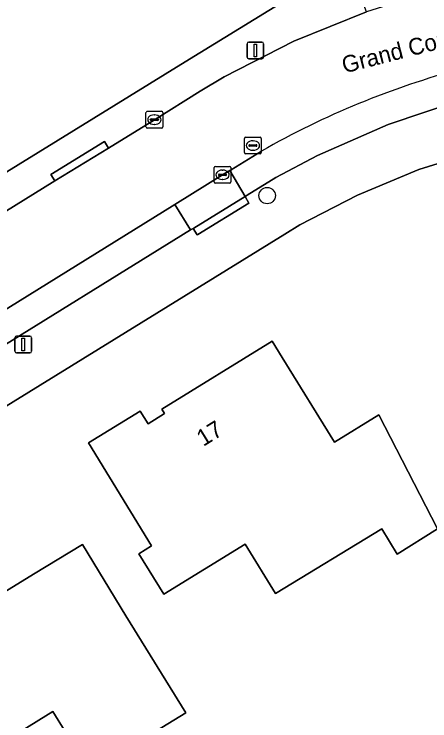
# Model space of a CAD drawing. Extents: x 158835 to 160077, y 386387 to 387778.
# Drawn here: x 159388.03 to 159412.85, y 386666.37 to 386708.6 of the extents above; entities that cross this region are included whole.
import ezdxf

# ---------------------------------------------------------------- set-up
doc = ezdxf.new("R2010")
doc.units = 0
for name, color, linetype in [('IMGEO_Boom', 7, 'Continuous'), ('IMGEO_Erf', 7, 'Continuous'), ('IMGEO_Kolk', 7, 'Continuous'), ('IMGEO_Lichtmast', 7, 'Continuous'), ('IMGEO_Openbare_ruimte_label', 7, 'Continuous'), ('IMGEO_Pand', 7, 'Continuous'), ('IMGEO_Pand_nummerreeks', 7, 'Continuous'), ('IMGEO_Parkeervlak_open', 7, 'Continuous'), ('IMGEO_Rijbaan_lokaal_open', 7, 'Continuous'), ('IMGEO_Rioolput', 7, 'Continuous'), ('IMGEO_Voetpad_open', 7, 'Continuous')]:
    doc.layers.add(name, color=color, linetype=linetype)

msp = doc.modelspace()

# ---------------------------------------------------------------- linework, layer by layer
at = {"layer": 'IMGEO_Boom'}
msp.add_circle((159403.135, 386697.752), 0.489, dxfattribs=at)
at = {"layer": 'IMGEO_Erf'}
for points in [[(159320.416, 386657.723), (159398.233, 386705.745), (159432.071, 386726.541), (159426.546, 386739.026), (159422.284, 386748.699), (159421.725, 386750), (159419.683, 386754.749), (159414.254, 386767.377)], [(159500, 386722.142), (159452.288, 386709.846), (159415.977, 386700.489), (159412.19, 386699.306), (159408.523, 386697.788), (159405.088, 386695.997), (159404.197, 386695.456), (159329.763, 386649.508)]]:
    msp.add_lwpolyline(points, dxfattribs=at)
for points in [[(159413.298, 386677.839), (159410.904, 386676.326), (159409.979, 386677.842), (159403.636, 386673.971), (159401.829, 386676.919), (159396.959, 386673.934), (159395.467, 386676.353), (159396.231, 386676.819), (159392.458, 386682.98), (159395.547, 386684.878), (159396.019, 386684.112), (159397.011, 386684.725), (159396.843, 386684.992), (159403.426, 386689.056), (159404.035, 386688.073), (159407.162, 386683.03), (159409.803, 386684.65)], [(159394.704, 386672.64), (159398.286, 386666.841), (159392.545, 386663.346), (159390.344, 386666.923), (159382.985, 386662.394), (159380.828, 386665.886), (159380.214, 386665.509), (159378.571, 386668.185), (159379.189, 386668.565), (159376.701, 386672.631), (159378.188, 386673.542), (159377.728, 386674.304), (159382.396, 386677.172), (159382.873, 386676.396), (159384.368, 386677.33), (159385.409, 386675.637), (159386.667, 386673.592), (159389.187, 386675.13), (159392.099, 386676.908)]]:
    msp.add_lwpolyline(points, close=True, dxfattribs=at)
at = {"layer": 'IMGEO_Kolk'}
for p, q in [((159395.974, 386702.79), (159396.826, 386702.79)), ((159395.899, 386701.864), (159395.899, 386702.716)), ((159396.201, 386702.333), (159396.599, 386702.333)), ((159396.387, 386702.57), (159396.412, 386702.57)), ((159396.9, 386702.716), (159396.9, 386701.864)), ((159396.158, 386702.284), (159396.158, 386702.296)), ((159396.596, 386702.247), (159396.198, 386702.247)), ((159396.41, 386702.01), (159396.385, 386702.01)), ((159396.642, 386702.296), (159396.642, 386702.284)), ((159396.826, 386701.79), (159395.974, 386701.79)), ((159399.967, 386698.571), (159399.967, 386699.423)), ((159400.042, 386699.497), (159400.894, 386699.497)), ((159400.968, 386699.423), (159400.968, 386698.571)), ((159400.226, 386698.991), (159400.226, 386699.003)), ((159400.664, 386698.954), (159400.266, 386698.954)), ((159400.269, 386699.04), (159400.667, 386699.04)), ((159400.455, 386699.277), (159400.48, 386699.277)), ((159400.71, 386699.003), (159400.71, 386698.991)), ((159400.478, 386698.717), (159400.453, 386698.717)), ((159400.894, 386698.497), (159400.042, 386698.497))]:
    msp.add_line(p, q, dxfattribs=at)
for points in [[(159395.974, 386702.79), (159396.826, 386702.79)], [(159395.899, 386701.864), (159395.899, 386702.716)], [(159396.9, 386702.716), (159396.9, 386701.864)], [(159396.826, 386701.79), (159395.974, 386701.79)], [(159399.967, 386698.571), (159399.967, 386699.423)], [(159400.042, 386699.497), (159400.894, 386699.497)], [(159400.968, 386699.423), (159400.968, 386698.571)], [(159400.894, 386698.497), (159400.042, 386698.497)]]:
    msp.add_lwpolyline(points, dxfattribs=at)
for centre, radius, start, end in [((159395.976, 386702.714), 0.0765, 91.552, 178.448), ((159395.976, 386702.714), 0.0765, 91.552, 178.448), ((159396.824, 386702.714), 0.0765, 1.552, 88.448), ((159396.824, 386702.714), 0.0765, 1.552, 88.448), ((159396.198, 386702.293), 0.0403, 85.8775, 175.7526), ((159396.603, 386702.295), 0.0386, 1.7309, 96.639), ((159396.195, 386702.283), 0.0366, 178.938, 274.7102), ((159396.599, 386702.29), 0.043, 264.8664, 352.4533), ((159395.976, 386701.866), 0.0765, 181.552, 268.448), ((159395.976, 386701.866), 0.0765, 181.552, 268.448), ((159396.824, 386701.866), 0.0765, 271.552, 358.448), ((159396.824, 386701.866), 0.0765, 271.552, 358.448), ((159400.044, 386699.421), 0.0765, 91.552, 178.448), ((159400.044, 386699.421), 0.0765, 91.552, 178.448), ((159400.892, 386699.421), 0.0765, 1.552, 88.448), ((159400.892, 386699.421), 0.0765, 1.552, 88.448), ((159400.266, 386699), 0.0403, 85.8775, 175.7526), ((159400.263, 386698.99), 0.0366, 178.938, 274.7102), ((159400.667, 386698.997), 0.043, 264.8664, 352.4533), ((159400.671, 386699.002), 0.0386, 1.7309, 96.639), ((159400.044, 386698.573), 0.0765, 181.552, 268.448), ((159400.044, 386698.573), 0.0765, 181.552, 268.448), ((159400.892, 386698.573), 0.0765, 271.552, 358.448), ((159400.892, 386698.573), 0.0765, 271.552, 358.448)]:
    msp.add_arc(centre, radius, start, end, dxfattribs=at)
for centre, major_axis, ratio, start_param, end_param in [((159396.386, 386702.29), (-0.387, 0.002), 0.722429, 4.712389, 7.853982), ((159396.411, 386702.29), (-0.39, 0.002), 0.717154, 1.570796, 4.712389), ((159400.454, 386698.997), (-0.387, 0.002), 0.722429, 4.712389, 7.853982), ((159400.479, 386698.997), (-0.39, 0.002), 0.717154, 1.570796, 4.712389)]:
    msp.add_ellipse(centre, major_axis=major_axis, ratio=ratio, start_param=start_param, end_param=end_param, dxfattribs=at)
at = {"layer": 'IMGEO_Lichtmast'}
for p, q in [((159401.934, 386706.026), (159401.934, 386706.826)), ((159401.934, 386706.826), (159401.934, 386706.026)), ((159402.034, 386706.926), (159402.824, 386706.926)), ((159402.824, 386706.926), (159402.034, 386706.926)), ((159402.924, 386706.826), (159402.924, 386706.026)), ((159402.924, 386706.026), (159402.924, 386706.826)), ((159402.824, 386705.926), (159402.034, 386705.926)), ((159402.034, 386705.926), (159402.824, 386705.926)), ((159388.073, 386688.457), (159388.073, 386689.257)), ((159388.073, 386689.257), (159388.073, 386688.457)), ((159388.173, 386689.357), (159388.963, 386689.357)), ((159388.963, 386689.357), (159388.173, 386689.357)), ((159389.063, 386689.257), (159389.063, 386688.457)), ((159389.063, 386688.457), (159389.063, 386689.257)), ((159388.963, 386688.357), (159388.173, 386688.357)), ((159388.173, 386688.357), (159388.963, 386688.357))]:
    msp.add_line(p, q, dxfattribs=at)
for points in [[(159402.354, 386706.801), (159402.504, 386706.801), (159402.504, 386706.051), (159402.354, 386706.051), (159402.354, 386706.801)], [(159388.493, 386689.232), (159388.643, 386689.232), (159388.643, 386688.482), (159388.493, 386688.482), (159388.493, 386689.232)]]:
    msp.add_lwpolyline(points, dxfattribs=at)
for centre, start, end in [((159402.034, 386706.826), 90, 180), ((159402.034, 386706.826), 90, 180), ((159402.824, 386706.826), 0, 90), ((159402.824, 386706.826), 360, 90), ((159402.034, 386706.026), 180, 270), ((159402.034, 386706.026), 180, 270), ((159402.824, 386706.026), 270, 0), ((159402.824, 386706.026), 270, 0), ((159388.173, 386689.257), 90, 180), ((159388.173, 386689.257), 90, 180), ((159388.963, 386689.257), 0, 90), ((159388.963, 386689.257), 360, 90), ((159388.173, 386688.457), 180, 270), ((159388.173, 386688.457), 180, 270), ((159388.963, 386688.457), 270, 0), ((159388.963, 386688.457), 270, 0)]:
    msp.add_arc(centre, 0.1, start, end, dxfattribs=at)
at = {"layer": 'IMGEO_Pand'}
for points in [[(159403.426, 386689.056), (159396.843, 386684.992), (159397.011, 386684.725), (159396.019, 386684.112), (159395.547, 386684.878), (159392.458, 386682.98), (159396.231, 386676.819), (159395.467, 386676.353), (159396.959, 386673.934), (159401.829, 386676.919), (159403.636, 386673.971), (159409.979, 386677.842), (159410.904, 386676.326), (159413.298, 386677.839), (159409.803, 386684.65), (159407.162, 386683.03), (159404.035, 386688.073)], [(159389.187, 386675.13), (159386.667, 386673.592), (159385.409, 386675.637), (159384.368, 386677.33), (159382.873, 386676.396), (159382.396, 386677.172), (159377.728, 386674.304), (159378.188, 386673.542), (159376.701, 386672.631), (159379.189, 386668.565), (159378.571, 386668.185), (159380.214, 386665.509), (159380.828, 386665.886), (159382.985, 386662.394), (159390.344, 386666.923), (159392.545, 386663.346), (159398.286, 386666.841), (159394.704, 386672.64), (159392.099, 386676.908)]]:
    msp.add_lwpolyline(points, close=True, dxfattribs=at)
at = {"layer": 'IMGEO_Parkeervlak_open'}
msp.add_lwpolyline([(159402.794, 386700.406), (159400.977, 386699.298), (159400.9, 386699.252), (159401.816, 386697.7), (159401.946, 386697.78), (159403.659, 386698.835), (159406.135, 386700.142), (159410.36, 386701.997), (159414.734, 386703.467), (159420.367, 386704.925)], dxfattribs=at)
msp.add_lwpolyline([(159398.563, 386695.701), (159397.617, 386697.231), (159387.046, 386690.679), (159384.338, 386689.007), (159385.28, 386687.482), (159385.49, 386687.613)], close=True, dxfattribs=at)
msp.add_arc((159427.739, 386656.803), 50.234, 105.0062, 119.7734, dxfattribs=at)
at = {"layer": 'IMGEO_Rijbaan_lokaal_open'}
for points in [[(159414.732, 386705.324), (159419.918, 386706.661), (159423.648, 386707.623), (159429.772, 386709.201), (159432.881, 386710), (159431.628, 386714.826), (159428.604, 386714.035), (159419.05, 386711.558), (159415.406, 386710.621), (159413.821, 386710.218), (159412.625, 386709.875), (159409.062, 386708.73), (159404.723, 386706.975), (159400.559, 386704.84), (159399.143, 386704.002), (159396.4, 386702.289), (159393.65, 386700.585), (159390.447, 386698.628), (159384.513, 386694.951), (159377.211, 386690.406), (159373.987, 386688.446), (159361.298, 386680.617), (159358.099, 386678.643), (159353.058, 386675.561)], [(159381.202, 386687.07), (159384.338, 386689.007), (159387.046, 386690.679), (159397.617, 386697.231), (159400.467, 386698.997), (159400.9, 386699.252), (159400.977, 386699.298), (159402.794, 386700.406)]]:
    msp.add_lwpolyline(points, dxfattribs=at)
msp.add_arc((159427.739, 386656.803), 50.234, 105.0062, 119.7734, dxfattribs=at)
at = {"layer": 'IMGEO_Rioolput'}
for p, q in [((159401.784, 386700.32), (159401.784, 386701.172)), ((159401.859, 386701.246), (159402.711, 386701.246)), ((159402.785, 386701.172), (159402.785, 386700.32)), ((159402.043, 386700.74), (159402.043, 386700.752)), ((159402.481, 386700.703), (159402.083, 386700.703)), ((159402.086, 386700.789), (159402.484, 386700.789)), ((159402.272, 386701.026), (159402.297, 386701.026)), ((159402.527, 386700.752), (159402.527, 386700.74)), ((159402.711, 386700.246), (159401.859, 386700.246)), ((159402.295, 386700.466), (159402.27, 386700.466))]:
    msp.add_line(p, q, dxfattribs=at)
for points in [[(159401.784, 386700.32), (159401.784, 386701.172)], [(159401.859, 386701.246), (159402.711, 386701.246)], [(159402.785, 386701.172), (159402.785, 386700.32)], [(159402.711, 386700.246), (159401.859, 386700.246)]]:
    msp.add_lwpolyline(points, dxfattribs=at)
for centre, radius, start, end in [((159401.861, 386701.17), 0.0765, 91.552, 178.448), ((159401.861, 386701.17), 0.0765, 91.552, 178.448), ((159402.709, 386701.17), 0.0765, 1.552, 88.448), ((159402.709, 386701.17), 0.0765, 1.552, 88.448), ((159402.083, 386700.749), 0.0403, 85.8775, 175.7526), ((159402.08, 386700.739), 0.0366, 178.938, 274.7102), ((159402.484, 386700.746), 0.043, 264.8664, 352.4533), ((159402.488, 386700.751), 0.0386, 1.7309, 96.639), ((159401.861, 386700.322), 0.0765, 181.552, 268.448), ((159401.861, 386700.322), 0.0765, 181.552, 268.448), ((159402.709, 386700.322), 0.0765, 271.552, 358.448), ((159402.709, 386700.322), 0.0765, 271.552, 358.448)]:
    msp.add_arc(centre, radius, start, end, dxfattribs=at)
for centre, major_axis, ratio, start_param, end_param in [((159402.271, 386700.746), (-0.387, 0.002), 0.722429, 4.712389, 7.853982), ((159402.296, 386700.746), (-0.39, 0.002), 0.717154, 1.570796, 4.712389)]:
    msp.add_ellipse(centre, major_axis=major_axis, ratio=ratio, start_param=start_param, end_param=end_param, dxfattribs=at)
at = {"layer": 'IMGEO_Voetpad_open'}
for points in [[(159432.071, 386726.541), (159398.233, 386705.745), (159320.416, 386657.723)], [(159404.197, 386695.456), (159405.088, 386695.997), (159408.523, 386697.788), (159412.19, 386699.306), (159415.977, 386700.489), (159452.288, 386709.846), (159500, 386722.142)], [(159353.058, 386675.561), (159358.099, 386678.643), (159357.879, 386679.014), (159361.048, 386681.001), (159361.298, 386680.617), (159373.987, 386688.446), (159373.785, 386688.813), (159376.963, 386690.765), (159377.211, 386690.406), (159384.513, 386694.951), (159390.447, 386698.628), (159390.218, 386699.01), (159393.416, 386700.978), (159393.65, 386700.585), (159396.4, 386702.289), (159399.143, 386704.002), (159400.559, 386704.84), (159404.723, 386706.975), (159409.062, 386708.73), (159408.911, 386709.161), (159412.505, 386710.286), (159412.625, 386709.875), (159413.821, 386710.218)], [(159414.734, 386703.467), (159410.36, 386701.997), (159406.135, 386700.142), (159403.659, 386698.835), (159401.946, 386697.78), (159401.816, 386697.7), (159402.05, 386697.304), (159398.997, 386695.431), (159398.955, 386695.405), (159398.707, 386695.79), (159398.563, 386695.701), (159385.49, 386687.613), (159385.28, 386687.482), (159385.52, 386687.093), (159382.53, 386685.243), (159382.386, 386685.154), (159382.15, 386685.536), (159367.192, 386676.292), (159367.087, 386676.228), (159367.308, 386675.872), (159364.22, 386673.962), (159364.142, 386673.913), (159363.903, 386674.299), (159351.19, 386666.483)], [(159329.763, 386649.508), (159404.197, 386695.456)]]:
    msp.add_lwpolyline(points, dxfattribs=at)
for points in [[(159390.447, 386698.628), (159393.65, 386700.585), (159393.416, 386700.978), (159390.218, 386699.01)], [(159401.816, 386697.7), (159400.9, 386699.252), (159400.467, 386698.997), (159397.617, 386697.231), (159398.563, 386695.701), (159398.707, 386695.79), (159398.749, 386695.816)], [(159402.05, 386697.304), (159401.816, 386697.7), (159398.749, 386695.816), (159398.707, 386695.79), (159398.955, 386695.405), (159398.997, 386695.431)]]:
    msp.add_lwpolyline(points, close=True, dxfattribs=at)

# ---------------------------------------------------------------- texts
at = {"layer": 'IMGEO_Openbare_ruimte_label'}
msp.add_text('Grand Combin', height=1, rotation=14.481, dxfattribs=at).set_placement((159407.742, 386705.047))
at = {"layer": 'IMGEO_Pand_nummerreeks'}
msp.add_text('17', height=1, rotation=31.689, dxfattribs=at).set_placement((159399.321, 386682.736))

doc.saveas('drawing.dxf')
